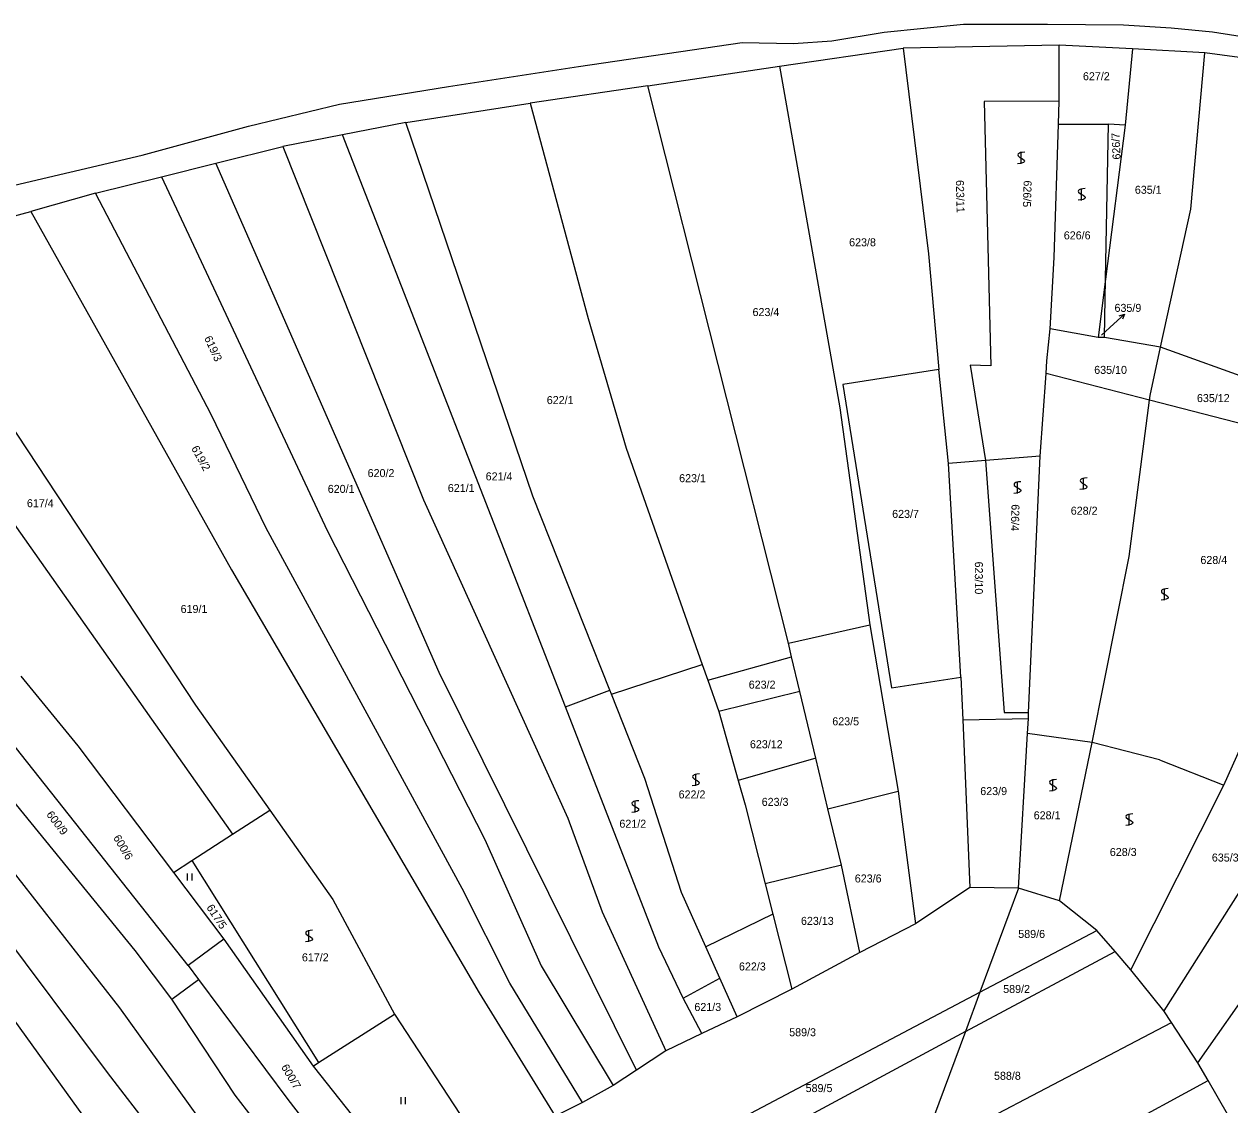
# Model space of a CAD drawing. Extents: x -580630 to -576196, y -1189024 to -1183567.
# Drawn here: x -578130.8 to -577874.8, y -1184619.5 to -1184389.9 of the extents above; entities that cross this region are included whole.
import ezdxf

# ---------------------------------------------------------------- set-up
doc = ezdxf.new("R2010")
doc.units = 0
for name, color, linetype in [('Vrstva 1', 7, 'Continuous'), ('Vrstva 13', 7, 'Continuous'), ('Vrstva 16', 7, 'Continuous'), ('Vrstva 18', 7, 'Continuous'), ('Vrstva 25', 7, 'Continuous'), ('Vrstva 6', 7, 'Continuous')]:
    doc.layers.add(name, color=color, linetype=linetype)

msp = doc.modelspace()

# ---------------------------------------------------------------- linework, layer by layer
at = {"layer": 'Vrstva 1'}
for p, q in [((-577970.44, -1184398.85), (-577944.12, -1184395.05)), ((-577911.02, -1184394.38), (-577944.12, -1184395.05)), ((-577911.02, -1184406.27), (-577911.02, -1184394.38)), ((-577895.43, -1184395.2), (-577911.02, -1184394.38)), ((-577895.43, -1184395.2), (-577897, -1184411.37)), ((-577880.07, -1184396), (-577895.43, -1184395.2)), ((-577847.32, -1184400.54), (-577880.07, -1184396)), ((-577998.4, -1184403.06), (-577970.44, -1184398.85)), ((-577998.4, -1184403.06), (-578023.38, -1184406.74)), ((-578049.77, -1184410.81), (-578023.38, -1184406.74)), ((-578023.38, -1184406.74), (-578011.07, -1184452.47)), ((-577911.02, -1184406.27), (-577926.98, -1184406.35)), ((-577926.98, -1184406.35), (-577925.5, -1184462.5)), ((-577911.18, -1184411.18), (-577911.02, -1184406.27)), ((-578049.77, -1184410.81), (-578063.19, -1184413.41)), ((-578022.77, -1184490.2), (-578049.77, -1184410.81)), ((-577911.18, -1184411.18), (-577900.52, -1184411.18)), ((-577897, -1184411.37), (-577901.16, -1184444.1)), ((-577897, -1184411.37), (-577900.52, -1184411.18)), ((-578063.19, -1184413.41), (-578075.9, -1184415.88)), ((-578015.84, -1184534.93), (-578063.19, -1184413.41)), ((-578090.08, -1184419.45), (-578075.9, -1184415.88)), ((-578075.9, -1184415.88), (-578046.01, -1184490.98)), ((-578101.68, -1184422.37), (-578090.08, -1184419.45)), ((-578115.64, -1184425.81), (-578101.68, -1184422.37)), ((-578101.68, -1184422.37), (-578066.47, -1184497.48)), ((-578115.64, -1184425.81), (-578129.38, -1184429.69)), ((-578156.31, -1184437.09), (-578129.38, -1184429.69)), ((-577901.16, -1184444.1), (-577902.76, -1184456.45)), ((-578011.07, -1184452.47), (-578002.94, -1184480.01)), ((-577913.61, -1184461.45), (-577912.95, -1184454.67)), ((-577902.76, -1184456.45), (-577912.95, -1184454.67)), ((-577929.93, -1184462.36), (-577926.69, -1184482.61)), ((-577925.5, -1184462.5), (-577929.93, -1184462.36)), ((-577913.8, -1184464.14), (-577913.61, -1184461.45)), ((-577915.03, -1184481.69), (-577913.8, -1184464.14)), ((-577891.83, -1184469.8), (-577913.8, -1184464.14)), ((-578138.42, -1184467.91), (-578094.43, -1184534.57)), ((-577844.92, -1184481.89), (-577891.83, -1184469.8)), ((-578002.94, -1184480.01), (-577986.8, -1184525.9)), ((-577926.69, -1184482.61), (-577922.7, -1184536.1)), ((-577917.53, -1184536.1), (-577915.03, -1184481.69)), ((-578138.38, -1184488.49), (-578086.6, -1184562)), ((-578046.01, -1184490.98), (-578015.34, -1184558.6)), ((-578006.45, -1184531.37), (-578022.77, -1184490.2)), ((-578066.47, -1184497.48), (-578033, -1184563.1)), ((-577985.62, -1184529.25), (-577967.83, -1184524.29)), ((-577966.08, -1184531.68), (-577967.83, -1184524.29)), ((-578006.11, -1184532.22), (-577986.8, -1184525.9)), ((-577986.8, -1184525.9), (-577985.62, -1184529.25)), ((-578131.54, -1184528.4), (-578119.43, -1184543.18)), ((-577985.62, -1184529.25), (-577983.29, -1184535.89)), ((-578015.84, -1184534.93), (-578006.45, -1184531.37)), ((-578006.11, -1184532.22), (-578006.45, -1184531.37)), ((-577999, -1184550.17), (-578006.11, -1184532.22)), ((-577962.7, -1184545.83), (-577966.08, -1184531.68)), ((-578094.43, -1184534.57), (-578078.68, -1184556.88)), ((-577996.01, -1184586), (-578015.84, -1184534.93)), ((-577983.29, -1184535.89), (-577979.16, -1184550.54)), ((-577922.7, -1184536.1), (-577917.53, -1184536.1)), ((-577917.75, -1184540.59), (-577917.56, -1184537.38)), ((-577917.56, -1184537.38), (-577917.53, -1184536.1)), ((-577876.07, -1184551.58), (-577870.25, -1184538.6)), ((-577919.67, -1184573.41), (-577917.75, -1184540.59)), ((-578119.43, -1184543.18), (-578099.11, -1184570.1)), ((-577962.7, -1184545.83), (-577979.16, -1184550.54)), ((-577960.13, -1184556.59), (-577962.7, -1184545.83)), ((-577991.24, -1184574.35), (-577999, -1184550.17)), ((-577979.16, -1184550.54), (-577977.7, -1184555.73)), ((-577895.81, -1184590.81), (-577876.07, -1184551.58)), ((-578086.6, -1184562), (-578078.68, -1184556.88)), ((-578078.68, -1184556.88), (-578065.3, -1184575.84)), ((-577977.7, -1184555.73), (-577973.46, -1184572.53)), ((-577957.26, -1184568.58), (-577960.13, -1184556.59)), ((-578015.34, -1184558.6), (-578008.09, -1184578.45)), ((-578095.19, -1184567.56), (-578086.6, -1184562)), ((-578033, -1184563.1), (-578021.03, -1184589.94)), ((-578099.11, -1184570.1), (-578095.19, -1184567.56)), ((-578095.19, -1184567.56), (-578068.33, -1184610.47)), ((-577868.99, -1184568.18), (-577888.82, -1184599.48)), ((-578099.11, -1184570.1), (-578088.42, -1184584.26)), ((-577953.33, -1184587.09), (-577957.26, -1184568.58)), ((-577973.46, -1184572.53), (-577971.83, -1184578.97)), ((-577930, -1184573.3), (-577941.52, -1184580.99)), ((-577919.67, -1184573.41), (-577930, -1184573.3)), ((-577910.97, -1184576.13), (-577919.67, -1184573.41)), ((-578065.3, -1184575.84), (-578052.16, -1184600.17)), ((-577986.09, -1184585.88), (-577991.24, -1184574.35)), ((-577903, -1184582.43), (-577910.97, -1184576.13)), ((-578008.09, -1184578.45), (-577994.58, -1184607.98)), ((-577971.83, -1184578.97), (-577986.09, -1184585.88)), ((-577971.83, -1184578.97), (-577967.81, -1184594.88)), ((-577941.52, -1184580.99), (-577953.33, -1184587.09)), ((-577927.86, -1184595.55), (-577903, -1184582.43)), ((-577899.16, -1184586.91), (-577903, -1184582.43)), ((-578088.42, -1184584.26), (-578069.42, -1184611.25)), ((-577990.88, -1184596.77), (-577996.01, -1184586)), ((-577983.09, -1184592.59), (-577986.09, -1184585.88)), ((-577953.33, -1184587.09), (-577967.81, -1184594.88)), ((-577930.94, -1184603.87), (-577899.16, -1184586.91)), ((-577895.81, -1184590.81), (-577899.16, -1184586.91)), ((-578021.03, -1184589.94), (-578005.71, -1184615.37)), ((-577888.82, -1184599.48), (-577895.81, -1184590.81)), ((-577990.88, -1184596.77), (-577983.09, -1184592.59)), ((-577979.42, -1184600.8), (-577983.09, -1184592.59)), ((-578012.34, -1184640.12), (-577927.86, -1184595.55)), ((-577967.81, -1184594.88), (-577979.42, -1184600.8)), ((-577986.88, -1184604.33), (-577990.88, -1184596.77)), ((-578068.33, -1184610.47), (-578052.16, -1184600.17)), ((-578052.16, -1184600.17), (-578032.2, -1184630.69)), ((-577979.42, -1184600.8), (-577986.88, -1184604.33)), ((-577887.18, -1184601.98), (-577888.82, -1184599.48)), ((-577930.94, -1184603.87), (-577995.59, -1184638.7)), ((-577940.65, -1184629.94), (-577887.18, -1184601.98)), ((-577881.57, -1184610.53), (-577887.18, -1184601.98)), ((-577986.88, -1184604.33), (-577994.58, -1184607.98)), ((-577994.58, -1184607.98), (-578000.75, -1184612.08)), ((-578069.42, -1184611.25), (-578068.33, -1184610.47)), ((-578069.42, -1184611.25), (-578046.18, -1184640.64)), ((-577879.39, -1184614.29), (-577881.57, -1184610.53)), ((-578000.75, -1184612.08), (-578005.71, -1184615.37)), ((-577948.88, -1184652.01), (-577879.39, -1184614.29)), ((-577875.24, -1184621.44), (-577879.39, -1184614.29)), ((-578005.71, -1184615.37), (-578012.22, -1184618.93)), ((-578012.22, -1184618.93), (-578018.02, -1184621.87))]:
    msp.add_line(p, q, dxfattribs=at)
at = {"layer": 'Vrstva 13'}
for p, q in [((-577959.33, -1184393.5), (-577948.21, -1184391.64)), ((-577948.21, -1184391.64), (-577931.37, -1184389.94)), ((-577931.37, -1184389.94), (-577913.51, -1184389.92)), ((-577913.51, -1184389.92), (-577897.34, -1184390.08)), ((-577897.34, -1184390.08), (-577887.23, -1184390.74)), ((-577887.23, -1184390.74), (-577878.47, -1184391.58)), ((-577878.47, -1184391.58), (-577869.87, -1184392.91)), ((-578013.12, -1184398.92), (-577978.36, -1184393.86)), ((-577978.36, -1184393.86), (-577967.42, -1184394.02)), ((-577967.42, -1184394.02), (-577959.33, -1184393.5)), ((-578040.74, -1184403.16), (-578013.12, -1184398.92)), ((-578063.83, -1184406.89), (-578040.74, -1184403.16)), ((-578083.2, -1184411.63), (-578063.83, -1184406.89)), ((-578105.77, -1184417.72), (-578083.2, -1184411.63)), ((-578156.78, -1184429.77), (-578105.77, -1184417.72))]:
    msp.add_line(p, q, dxfattribs=at)
at = {"layer": 'Vrstva 16'}
for p in [(-577897.18, -1184451.541), (-577902.04, -1184456)]:
    msp.add_line(p, (-577899.39, -1184453.57), dxfattribs=at)
msp.add_lwpolyline([(-577898.255, -1184451.849), (-577897.18, -1184451.541), (-577897.578, -1184452.586)], dxfattribs=at)
at = {"layer": 'Vrstva 25'}
for p, q in [((-578096.17, -1184570.34), (-578096.17, -1184571.84)), ((-578095.17, -1184571.84), (-578095.17, -1184570.34)), ((-578050.82, -1184617.81), (-578050.82, -1184619.31)), ((-578049.82, -1184619.31), (-578049.82, -1184617.81))]:
    msp.add_line(p, q, dxfattribs=at)
for points in [[(-577918.34, -1184417.11), (-577918.85, -1184417.17), (-577919.2, -1184417.22), (-577919.44, -1184417.3), (-577919.62, -1184417.41), (-577919.74, -1184417.5), (-577919.79, -1184417.67), (-577919.74, -1184417.9), (-577919.35, -1184418.22), (-577918.79, -1184418.53), (-577918.44, -1184418.8), (-577918.37, -1184419), (-577918.44, -1184419.2), (-577918.6, -1184419.33), (-577918.79, -1184419.4), (-577919.32, -1184419.53), (-577919.84, -1184419.6)], [(-577919.09, -1184419.61), (-577919.09, -1184418.34), (-577919.09, -1184417.11)], [(-577905.5, -1184424.85), (-577906.01, -1184424.91), (-577906.36, -1184424.96), (-577906.6, -1184425.04), (-577906.78, -1184425.15), (-577906.9, -1184425.24), (-577906.95, -1184425.41), (-577906.9, -1184425.64), (-577906.51, -1184425.96), (-577905.95, -1184426.27), (-577905.6, -1184426.54), (-577905.53, -1184426.74), (-577905.6, -1184426.94), (-577905.76, -1184427.07), (-577905.95, -1184427.14), (-577906.48, -1184427.27), (-577907, -1184427.34)], [(-577906.25, -1184427.35), (-577906.25, -1184426.08), (-577906.25, -1184424.85)], [(-577905.1, -1184486.3), (-577905.61, -1184486.36), (-577905.96, -1184486.41), (-577906.2, -1184486.49), (-577906.38, -1184486.6), (-577906.5, -1184486.69), (-577906.55, -1184486.86), (-577906.5, -1184487.09), (-577906.11, -1184487.41), (-577905.55, -1184487.72), (-577905.2, -1184487.99), (-577905.13, -1184488.19), (-577905.2, -1184488.39), (-577905.36, -1184488.52), (-577905.55, -1184488.59), (-577906.08, -1184488.72), (-577906.6, -1184488.79)], [(-577905.85, -1184488.8), (-577905.85, -1184487.53), (-577905.85, -1184486.3)], [(-577919.15, -1184487.11), (-577919.66, -1184487.17), (-577920.01, -1184487.22), (-577920.25, -1184487.3), (-577920.43, -1184487.41), (-577920.55, -1184487.5), (-577920.6, -1184487.67), (-577920.55, -1184487.9), (-577920.16, -1184488.22), (-577919.6, -1184488.53), (-577919.25, -1184488.8), (-577919.18, -1184489), (-577919.25, -1184489.2), (-577919.41, -1184489.33), (-577919.6, -1184489.4), (-577920.13, -1184489.53), (-577920.65, -1184489.6)], [(-577919.9, -1184489.61), (-577919.9, -1184488.34), (-577919.9, -1184487.11)], [(-577887.87, -1184509.8), (-577888.38, -1184509.86), (-577888.73, -1184509.91), (-577888.97, -1184509.99), (-577889.15, -1184510.1), (-577889.27, -1184510.19), (-577889.32, -1184510.36), (-577889.27, -1184510.59), (-577888.88, -1184510.91), (-577888.32, -1184511.22), (-577887.97, -1184511.49), (-577887.9, -1184511.69), (-577887.97, -1184511.89), (-577888.13, -1184512.02), (-577888.32, -1184512.09), (-577888.85, -1184512.22), (-577889.37, -1184512.29)], [(-577888.62, -1184512.3), (-577888.62, -1184511.03), (-577888.62, -1184509.8)], [(-577987.43, -1184549.18), (-577987.94, -1184549.24), (-577988.29, -1184549.29), (-577988.53, -1184549.37), (-577988.71, -1184549.48), (-577988.83, -1184549.57), (-577988.88, -1184549.74), (-577988.83, -1184549.97), (-577988.44, -1184550.29), (-577987.88, -1184550.6), (-577987.53, -1184550.87), (-577987.46, -1184551.07), (-577987.53, -1184551.27), (-577987.69, -1184551.4), (-577987.88, -1184551.47), (-577988.41, -1184551.6), (-577988.93, -1184551.67)], [(-577988.18, -1184551.68), (-577988.18, -1184550.41), (-577988.18, -1184549.18)], [(-577911.59, -1184550.35), (-577912.1, -1184550.41), (-577912.45, -1184550.46), (-577912.69, -1184550.54), (-577912.87, -1184550.65), (-577912.99, -1184550.74), (-577913.04, -1184550.91), (-577912.99, -1184551.14), (-577912.6, -1184551.46), (-577912.04, -1184551.77), (-577911.69, -1184552.04), (-577911.62, -1184552.24), (-577911.69, -1184552.44), (-577911.85, -1184552.57), (-577912.04, -1184552.64), (-577912.57, -1184552.77), (-577913.09, -1184552.84)], [(-577912.34, -1184552.85), (-577912.34, -1184551.58), (-577912.34, -1184550.35)], [(-578000.29, -1184554.86), (-578000.8, -1184554.92), (-578001.15, -1184554.97), (-578001.39, -1184555.05), (-578001.57, -1184555.16), (-578001.69, -1184555.25), (-578001.74, -1184555.42), (-578001.69, -1184555.65), (-578001.3, -1184555.97), (-578000.74, -1184556.28), (-578000.39, -1184556.55), (-578000.32, -1184556.75), (-578000.39, -1184556.95), (-578000.55, -1184557.08), (-578000.74, -1184557.15), (-578001.27, -1184557.28), (-578001.79, -1184557.35)], [(-578001.04, -1184557.36), (-578001.04, -1184556.09), (-578001.04, -1184554.86)], [(-577895.38, -1184557.65), (-577895.89, -1184557.71), (-577896.24, -1184557.76), (-577896.48, -1184557.84), (-577896.66, -1184557.95), (-577896.78, -1184558.04), (-577896.83, -1184558.21), (-577896.78, -1184558.44), (-577896.39, -1184558.76), (-577895.83, -1184559.07), (-577895.48, -1184559.34), (-577895.41, -1184559.54), (-577895.48, -1184559.74), (-577895.64, -1184559.87), (-577895.83, -1184559.94), (-577896.36, -1184560.07), (-577896.88, -1184560.14)], [(-577896.13, -1184560.15), (-577896.13, -1184558.88), (-577896.13, -1184557.65)], [(-578069.58, -1184582.36), (-578070.09, -1184582.42), (-578070.44, -1184582.47), (-578070.68, -1184582.55), (-578070.86, -1184582.66), (-578070.98, -1184582.75), (-578071.03, -1184582.92), (-578070.98, -1184583.15), (-578070.59, -1184583.47), (-578070.03, -1184583.78), (-578069.68, -1184584.05), (-578069.61, -1184584.25), (-578069.68, -1184584.45), (-578069.84, -1184584.58), (-578070.03, -1184584.65), (-578070.56, -1184584.78), (-578071.08, -1184584.85)], [(-578070.33, -1184584.86), (-578070.33, -1184583.59), (-578070.33, -1184582.36)]]:
    msp.add_lwpolyline(points, dxfattribs=at)
at = {"layer": 'Vrstva 6'}
for p, q in [((-577944.12, -1184395.05), (-577938.78, -1184438.72)), ((-577883.05, -1184429.22), (-577880.07, -1184396)), ((-577970.44, -1184398.85), (-577957.59, -1184471.42)), ((-577968.52, -1184521.39), (-577998.4, -1184403.06)), ((-577912.07, -1184439.5), (-577911.18, -1184411.18)), ((-577901.16, -1184444.1), (-577900.52, -1184411.18)), ((-578042.72, -1184527.62), (-578090.08, -1184419.45)), ((-578091.11, -1184472.82), (-578115.64, -1184425.81)), ((-578129.38, -1184429.69), (-578086.82, -1184505.85)), ((-577889.52, -1184458.51), (-577883.05, -1184429.22)), ((-577938.78, -1184438.72), (-577936.6, -1184463.25)), ((-577912.95, -1184454.67), (-577912.07, -1184439.5)), ((-577901.4, -1184456.47), (-577901.16, -1184444.1)), ((-577901.4, -1184456.47), (-577902.76, -1184456.45)), ((-577889.52, -1184458.51), (-577901.4, -1184456.47)), ((-577891.7, -1184468.83), (-577889.52, -1184458.51)), ((-577842.25, -1184475.61), (-577889.52, -1184458.51)), ((-577936.6, -1184463.25), (-577956.97, -1184466.43)), ((-577934.51, -1184483.22), (-577936.6, -1184463.25)), ((-577956.97, -1184466.43), (-577946.66, -1184530.87)), ((-577896.16, -1184502.98), (-577891.83, -1184469.8)), ((-577891.83, -1184469.8), (-577891.7, -1184468.83)), ((-578079.4, -1184496.96), (-578091.11, -1184472.82)), ((-577957.59, -1184471.42), (-577951.22, -1184517.54)), ((-577926.69, -1184482.61), (-577934.51, -1184483.22)), ((-577931.89, -1184528.6), (-577934.51, -1184483.22)), ((-577915.03, -1184481.69), (-577926.69, -1184482.61)), ((-578212.23, -1184491.59), (-578106.99, -1184637.51)), ((-578037.8, -1184573.49), (-578079.4, -1184496.96)), ((-577904.02, -1184542.51), (-577896.16, -1184502.98)), ((-578086.82, -1184505.85), (-578034.22, -1184595.68)), ((-577968.52, -1184521.39), (-577951.22, -1184517.54)), ((-577951.22, -1184517.54), (-577945.18, -1184552.87)), ((-577967.83, -1184524.29), (-577968.52, -1184521.39)), ((-578000.75, -1184612.08), (-578042.72, -1184527.62)), ((-577946.66, -1184530.87), (-577931.89, -1184528.6)), ((-577931.89, -1184528.6), (-577931.51, -1184537.66)), ((-578163.65, -1184531.11), (-578110.58, -1184598.87)), ((-577966.08, -1184531.68), (-577983.29, -1184535.89)), ((-578171.76, -1184534.39), (-578113.17, -1184612.6)), ((-578096, -1184589.87), (-578139.61, -1184534.75)), ((-578107.23, -1184586.66), (-578149.11, -1184535.32)), ((-577931.51, -1184537.66), (-577917.56, -1184537.38)), ((-577931.51, -1184537.66), (-577930, -1184573.3)), ((-577904.02, -1184542.51), (-577917.75, -1184540.59)), ((-577910.97, -1184576.13), (-577904.02, -1184542.51)), ((-577889.7, -1184546.17), (-577904.02, -1184542.51)), ((-577889.7, -1184546.17), (-577876.07, -1184551.58)), ((-577960.13, -1184556.59), (-577945.18, -1184552.87)), ((-577945.18, -1184552.87), (-577941.52, -1184580.99)), ((-577957.26, -1184568.58), (-577973.46, -1184572.53)), ((-577881.57, -1184610.53), (-577852.65, -1184569.25)), ((-578027.68, -1184593.6), (-578037.8, -1184573.49)), ((-577919.67, -1184573.41), (-577927.86, -1184595.55)), ((-578088.42, -1184584.26), (-578096, -1184589.87)), ((-578099.46, -1184597), (-578107.23, -1184586.66)), ((-578096, -1184589.87), (-578093.8, -1184592.82)), ((-578099.46, -1184597), (-578093.8, -1184592.82)), ((-578093.8, -1184592.82), (-578074.84, -1184618.34)), ((-578012.22, -1184618.93), (-578027.68, -1184593.6)), ((-578034.22, -1184595.68), (-578018.02, -1184621.87)), ((-577927.86, -1184595.55), (-577930.94, -1184603.87)), ((-578110.58, -1184598.87), (-578089.22, -1184628.62)), ((-578085.98, -1184617.39), (-578099.46, -1184597)), ((-577930.94, -1184603.87), (-577940.65, -1184629.94)), ((-578113.17, -1184612.6), (-578073.65, -1184663.99)), ((-578059.67, -1184651.58), (-578085.98, -1184617.39)), ((-578074.84, -1184618.34), (-578053.17, -1184646.16))]:
    msp.add_line(p, q, dxfattribs=at)

# ---------------------------------------------------------------- texts
at = {"layer": 'Vrstva 16'}
msp.add_text('635/9', height=1.7, dxfattribs=at).set_placement((-577899.267, -1184451.04))
at = {"layer": 'Vrstva 18'}
for s, height, p in [('627/2', 1.7, (-577905.97, -1184401.84)), ('635/1', 1.7, (-577894.949, -1184425.96)), ('623/8', 1.7, (-577955.624, -1184437.11)), ('626/6', 1.7, (-577910.037, -1184435.64)), ('623/4', 1.7, (-577976.134, -1184451.93)), ('635/9', 0.1, (-577902.25, -1184456)), ('635/10', 1.7, (-577903.575, -1184464.21)), ('635/12', 1.7, (-577881.762, -1184470.2)), ('622/1', 1.7, (-578019.832, -1184470.62)), ('620/2', 1.7, (-578057.877, -1184486.13)), ('621/4', 1.7, (-578032.809, -1184486.83)), ('623/1', 1.7, (-577991.726, -1184487.21)), ('620/1', 1.7, (-578066.346, -1184489.49)), ('621/1', 1.7, (-578040.851, -1184489.3)), ('617/4', 1.7, (-578130.235, -1184492.53)), ('623/7', 1.7, (-577946.484, -1184494.8)), ('628/2', 1.7, (-577908.557, -1184494.12)), ('628/4', 1.7, (-577881.024, -1184504.58)), ('619/1', 1.7, (-578097.597, -1184514.99)), ('623/2', 1.7, (-577976.947, -1184531.06)), ('623/5', 1.7, (-577959.201, -1184538.85)), ('623/12', 1.7, (-577976.689, -1184543.72)), ('622/2', 1.7, (-577991.834, -1184554.38)), ('623/9', 1.7, (-577927.774, -1184553.67)), ('623/3', 1.7, (-577974.191, -1184555.96)), ('628/1', 1.7, (-577916.426, -1184558.81)), ('621/2', 1.7, (-578004.412, -1184560.6)), ('628/3', 1.7, (-577900.261, -1184566.61)), ('635/3', 1.7, (-577878.594, -1184567.79)), ('623/6', 1.7, (-577954.424, -1184572.23)), ('623/13', 1.7, (-577965.852, -1184581.24)), ('589/6', 1.7, (-577919.707, -1184584.01)), ('617/2', 1.7, (-578071.839, -1184588.98)), ('622/3', 1.7, (-577979.017, -1184590.92)), ('589/2', 1.7, (-577922.91, -1184595.7)), ('621/3', 1.7, (-577988.486, -1184599.52)), ('589/3', 1.7, (-577968.354, -1184604.89)), ('588/8', 1.7, (-577924.854, -1184614.14)), ('589/5', 1.7, (-577964.864, -1184616.75))]:
    msp.add_text(s, height=height, dxfattribs=at).set_placement(p)
for s, rotation, p in [('626/7', 92.70457, (-577897.956, -1184418.653)), ('623/11', 271.41011, (-577932.958, -1184423.064)), ('626/5', 268.20154, (-577918.548, -1184423.098)), ('619/3', 294.78679, (-578092.63, -1184456.6)), ('619/2', 298.56831, (-578095.381, -1184480.016)), ('626/4', 268.60261, (-577921.134, -1184491.884)), ('623/10', 269.97771, (-577928.918, -1184504.078)), ('600/9', 307.44915, (-578126.2, -1184557.832)), ('600/6', 300.74555, (-578111.972, -1184562.733)), ('617/5', 303.20926, (-578092.183, -1184577.553)), ('600/7', 300.74555, (-578076.312, -1184611.438))]:
    msp.add_text(s, height=1.7, rotation=rotation, dxfattribs=at).set_placement(p)

doc.saveas('drawing.dxf')
